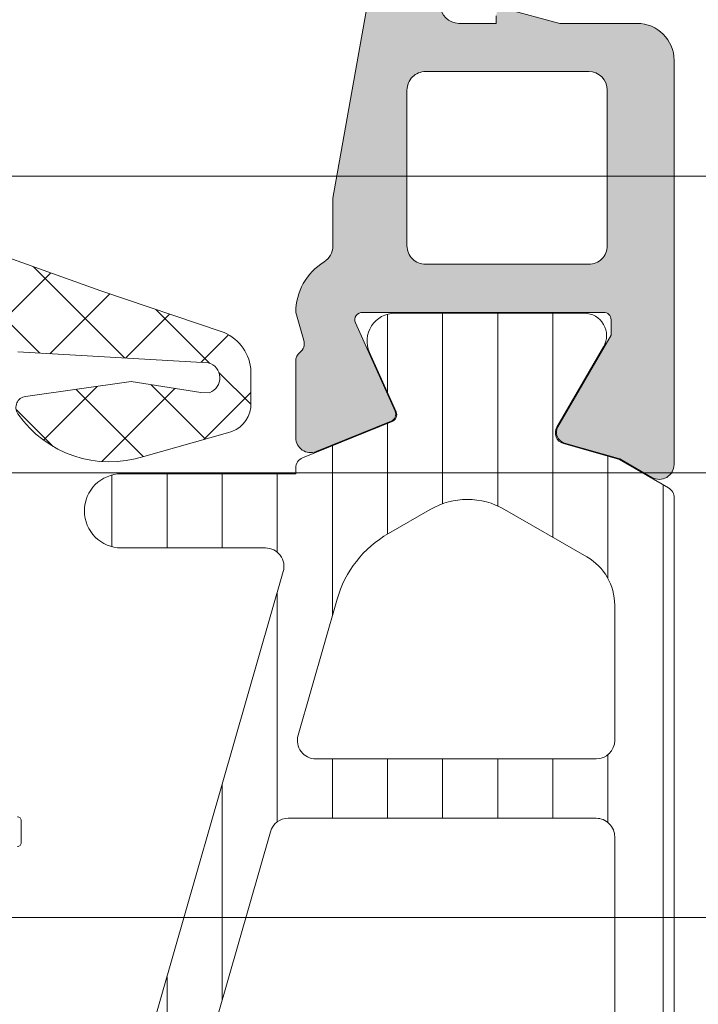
# Model space of a CAD drawing. Header units: millimetres. Extents: x 213386 to 506888, y 183055 to 450952.
# Tile 917 of 1056: x 393322 to 393340, y 342623 to 342649. Entities that reach past the tile are written whole.
import ezdxf

# ---------------------------------------------------------------- set-up
doc = ezdxf.new("R2010")
doc.units = ezdxf.units.MM
doc.layers.add('FASÁDA DETAILNÍ', color=255, linetype='Continuous', lineweight=0)
doc.layers.add('NOVA', color=255, linetype='Continuous', lineweight=0)
pattern_1 = [(135, (-4287.505250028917, 0), (-1.077630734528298, -1.077630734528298), []), (225, (-4287.505250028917, 0), (1.077630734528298, -1.077630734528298), [])]

# ---------------------------------------------------------------- blocks, each defined once
blk = doc.blocks.new('A$C69D17D4D')
at = {"layer": 'FASÁDA DETAILNÍ'}
h = blk.add_hatch(dxfattribs=at)
h.set_pattern_fill('ANSI37', color=256, scale=0.625, angle=90, style=0)
h.set_pattern_definition([(135, (-4287.505250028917, 0), (-1.403165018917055, -1.403165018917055), []), (225, (-4287.505250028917, 0), (1.403165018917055, -1.403165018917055), [])])
edge = h.paths.add_edge_path()
edge.add_ellipse((-4611.618455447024, 24900.19755051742), major_axis=(-5.039467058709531, 0), ratio=1, start_angle=209.7917844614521, end_angle=265.03553873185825, ccw=False)
edge.add_ellipse((-4607.505370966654, 24902.55235072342), major_axis=(-0.3000000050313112, 0), ratio=1, start_angle=180.0006926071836, end_angle=209.7921729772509, ccw=False)
edge.add_line((-4607.20537096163, 24902.5523543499), (-4607.205367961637, 24902.01807034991))
edge.add_ellipse((-4607.50536772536, 24902.01806911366), major_axis=(-0.2999997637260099, 0), ratio=1, start_angle=89.99995487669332, end_angle=180.0002361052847, ccw=False)
edge.add_line((-4607.505367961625, 24901.71806934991), (-4609.055364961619, 24901.71806934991))
edge.add_ellipse((-4609.055357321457, 24901.41805870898), major_axis=(-0.3000106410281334, 0), ratio=1, start_angle=270.0014591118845, end_angle=359.9956760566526)
edge.add_line((-4609.355367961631, 24901.4180813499), (-4609.355378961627, 24900.01809934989))
edge.add_ellipse((-4609.655368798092, 24900.01810218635), major_axis=(-0.2999898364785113, 0), ratio=1, start_angle=90.00035074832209, end_angle=179.9994582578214, ccw=False)
edge.add_line((-4609.655366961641, 24899.71811234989), (-4611.355378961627, 24899.71811234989))
edge.add_ellipse((-4611.355371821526, 24900.01812249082), major_axis=(-0.3000101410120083, 0), ratio=1, start_angle=0.004419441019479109, end_angle=89.99863638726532, ccw=False)
edge.add_line((-4611.655381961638, 24900.01809934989), (-4611.655370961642, 24901.5819303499))
edge.add_ellipse((-4611.956530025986, 24901.61478737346), major_axis=(-0.3029461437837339, 0), ratio=1, start_angle=173.7735490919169, end_angle=283.483577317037)
edge.add_ellipse((-4620.661453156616, 24912.93075169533), major_axis=(-14.0007663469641, 0), ratio=1, start_angle=105.30173220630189, end_angle=128.075620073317, ccw=False)
edge.add_ellipse((-4616.854739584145, 24898.93851392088), major_axis=(-0.5004721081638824, 0), ratio=1, start_angle=-77.08239147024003, end_angle=39.80663436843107)
edge.add_line((-4617.239206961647, 24898.61811234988), (-4608.955927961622, 24898.61811234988))
edge.add_ellipse((-4608.955928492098, 24899.11811205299), major_axis=(-0.499999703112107, 0), ratio=1, start_angle=90.00006078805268, end_angle=150.0000196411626)
edge.add_line((-4608.522915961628, 24898.86811234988), (-4608.349709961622, 24899.1681123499))
edge.add_ellipse((-4607.916697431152, 24898.91811264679), major_axis=(-0.4999997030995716, 0), ratio=1, start_angle=270.0000607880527, end_angle=330.0000196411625, ccw=False)
edge.add_line((-4607.916697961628, 24899.4181123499), (-4606.28734996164, 24899.4181123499))
edge.add_ellipse((-4606.287349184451, 24898.41811299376), major_axis=(-0.9999993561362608, 0), ratio=1, start_angle=210.0503388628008, end_angle=270.0000445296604, ccw=False)
edge.add_ellipse((-4599.102968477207, 24902.57443977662), major_axis=(-7.300023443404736, 0), ratio=1, start_angle=30.05035458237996, end_angle=78.71444631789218)
edge.add_ellipse((-4600.918200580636, 24895.51810276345), major_axis=(-0.3999905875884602, 0), ratio=1, start_angle=165.1470247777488, end_angle=249.4981705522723)
edge.add_ellipse((-4598.544133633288, 24901.86720088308), major_axis=(-6.378448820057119, 0), ratio=1, start_angle=14.45259778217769, end_angle=69.4981254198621, ccw=False)
edge.add_line((-4604.720732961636, 24900.2752743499), (-4605.084319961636, 24901.6859813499))
edge.add_line((-4605.084319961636, 24901.6859813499), (-4605.294432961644, 24902.54868234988))
edge.add_ellipse((-4610.631055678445, 24901.218117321), major_axis=(-5.499995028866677, 0), ratio=1, start_angle=193.9999549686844, end_angle=270.0000342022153)
edge.add_line((-4610.631058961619, 24906.71811234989), (-4623.049086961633, 24906.71811234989))
edge.add_line((-4623.049086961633, 24906.71811234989), (-4624.412143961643, 24906.43049334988))
edge.add_ellipse((-4624.515376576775, 24906.91971968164), major_axis=(-0.499999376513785, 0), ratio=1, start_angle=40.28375159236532, end_angle=101.91530077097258, ccw=False)
edge.add_line((-4624.896801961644, 24906.59643334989), (-4626.470412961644, 24908.45304134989))
edge.add_ellipse((-4627.04255196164, 24907.96811184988), major_axis=(-0.7499997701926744, 0), ratio=1, start_angle=-139.7162938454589, end_angle=40.28370615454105)
edge.add_line((-4627.614690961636, 24907.48318234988), (-4625.655404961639, 24905.17153834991))
edge.add_ellipse((-4624.892553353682, 24905.81811051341), major_axis=(-0.999999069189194, 0), ratio=1, start_angle=40.2836986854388, end_angle=101.9152478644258)
edge.add_line((-4624.686088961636, 24904.83965734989), (-4622.892551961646, 24905.21811234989))
edge.add_line((-4622.892551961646, 24905.21811234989), (-4611.182350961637, 24905.21811234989))
h = blk.add_hatch(color=256, dxfattribs=at)
edge = h.paths.add_edge_path(flags=16)
edge.add_line((-4628.20522696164, 24899.3218973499), (-4628.20522696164, 24895.1221473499))
edge.add_ellipse((-4627.705227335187, 24895.12214697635), major_axis=(-0.4999996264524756, 0), ratio=1, start_angle=-4.280544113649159e-05, end_angle=90.00004280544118)
edge.add_line((-4627.70522696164, 24894.6221473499), (-4623.305202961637, 24894.6221473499))
edge.add_ellipse((-4623.30520258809, 24895.12214697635), major_axis=(-0.4999996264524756, 0), ratio=1, start_angle=89.99995719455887, end_angle=180.0000428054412)
edge.add_line((-4622.805202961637, 24895.1221473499), (-4622.805202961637, 24899.32189634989))
edge.add_ellipse((-4623.305203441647, 24899.32189586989), major_axis=(-0.5000004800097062, 0), ratio=1, start_angle=180.0000550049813, end_angle=269.9999449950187)
edge.add_line((-4623.305202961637, 24899.82189634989), (-4627.70522696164, 24899.8218973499))
edge.add_ellipse((-4627.705227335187, 24899.32189772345), major_axis=(-0.4999996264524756, 0), ratio=1, start_angle=-90.00004280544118, end_angle=4.280544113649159e-05)
edge = h.paths.add_edge_path()
edge.add_line((-4630.203607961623, 24896.40849334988), (-4629.003847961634, 24903.17149334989))
edge.add_arc((-4627.034596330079, 24902.82214898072), 1.999998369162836, 89.9999607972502, 169.9404098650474, ccw=False)
edge.add_line((-4627.034594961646, 24904.82214734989), (-4622.869621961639, 24904.82214734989))
edge.add_line((-4622.869621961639, 24904.82214734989), (-4621.151832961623, 24904.36186634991))
edge.add_arc((-4621.203596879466, 24904.16868129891), 0.1999999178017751, 1.4607539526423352e-05, 74.99996141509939, ccw=False)
edge.add_line((-4621.003596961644, 24904.1686813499), (-4621.003596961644, 24903.72214734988))
edge.add_arc((-4621.503596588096, 24903.72214697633), 0.4999996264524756, -90.00004280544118, 4.2805441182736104e-05, ccw=False)
edge.add_line((-4621.503596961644, 24903.22214734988), (-4626.803596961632, 24903.22214734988))
edge.add_arc((-4626.80359733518, 24902.72214772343), 0.4999996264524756, 89.99995719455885, 180.0000428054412)
edge.add_line((-4627.303596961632, 24902.72214734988), (-4627.303596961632, 24901.62189734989))
edge.add_arc((-4626.803596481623, 24901.6218978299), 0.5000004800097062, 180.0000550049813, 269.9999449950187)
edge.add_line((-4626.803596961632, 24901.12189734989), (-4625.803596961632, 24901.12189734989))
edge.add_line((-4625.803596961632, 24901.12189734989), (-4625.803596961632, 24901.3218973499))
edge.add_arc((-4625.603596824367, 24901.32189705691), 0.2000001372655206, 74.9999946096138, 179.9999160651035, ccw=False)
edge.add_line((-4625.551832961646, 24901.51508234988), (-4624.084444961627, 24901.12189634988))
edge.add_line((-4624.084444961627, 24901.12189634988), (-4622.003596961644, 24901.12189634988))
edge.add_arc((-4622.003597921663, 24900.12189538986), 1.000000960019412, 5.50049812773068e-05, 89.99994499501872, ccw=False)
edge.add_line((-4621.003596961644, 24900.12189634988), (-4621.003596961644, 24889.2223943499))
edge.add_arc((-4621.403597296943, 24889.22239409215), 0.400000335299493, -119.99991681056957, 3.6919009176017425e-05, ccw=False)
edge.add_line((-4621.60359696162, 24888.87598334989), (-4622.466444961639, 24889.3741493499))
edge.add_line((-4622.466444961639, 24889.3741493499), (-4623.958605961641, 24889.80201934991))
edge.add_arc((-4623.875914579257, 24890.09039815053), 0.3000003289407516, 149.8207587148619, 253.9999831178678, ccw=False)
edge.add_line((-4624.135251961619, 24890.24121034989), (-4622.703516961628, 24892.70682134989))
edge.add_line((-4622.703516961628, 24892.70682134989), (-4622.703516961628, 24893.12724034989))
edge.add_arc((-4622.895085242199, 24893.13073285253), 0.1916001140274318, 358.9555499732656, 452.5222218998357)
edge.add_line((-4622.90351696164, 24893.32214734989), (-4629.392955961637, 24893.32214734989))
edge.add_arc((-4629.411193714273, 24893.12298081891), 0.1999998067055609, 84.76799548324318, 204.1409481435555)
edge.add_line((-4629.593701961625, 24893.04118434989), (-4628.525380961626, 24890.65749934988))
edge.add_arc((-4628.707889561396, 24890.57570259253), 0.2000002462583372, -68.0262022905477, 24.140982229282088, ccw=False)
edge.add_line((-4628.633052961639, 24890.39023134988), (-4630.656280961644, 24889.57387134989))
edge.add_arc((-4630.805954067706, 24889.9448132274), 0.3999998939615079, 179.9999824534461, 291.9738178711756, ccw=False)
edge.add_line((-4631.205953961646, 24889.9448133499), (-4631.205954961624, 24892.00896034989))
edge.add_arc((-4630.905955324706, 24892.00896121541), 0.2999996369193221, 127.9049134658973, 180.0001653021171, ccw=False)
edge.add_arc((-4631.274565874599, 24892.48238077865), 0.3000002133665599, 307.9046525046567, 375.9998620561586)
edge.add_line((-4630.986186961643, 24892.56507134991), (-4631.203508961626, 24893.32296034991))
edge.add_arc((-4629.603509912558, 24893.32296078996), 1.599999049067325, 121.59239448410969, 180.0000157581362, ccw=False)
edge.add_arc((-4630.703641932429, 24895.11173283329), 0.499999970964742, 301.5923359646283, 359.9984549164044)
edge.add_line((-4630.20364196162, 24895.11171934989), (-4630.203607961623, 24896.40849334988))
h = blk.add_hatch(dxfattribs=at)
h.set_pattern_fill('ANSI37', color=256, scale=0.48, angle=90, style=0)
h.set_pattern_definition(pattern_1)
edge = h.paths.add_edge_path(flags=16)
edge.add_line((-4651.669664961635, 24890.21938934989), (-4653.06251896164, 24890.11964534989))
edge.add_arc((-4653.105376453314, 24890.71811226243), 0.599999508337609, 179.9999916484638, 274.0960805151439, ccw=False)
edge.add_arc((-4653.105376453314, 24890.71811243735), 0.5999995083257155, 85.90391948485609, 180.0000083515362, ccw=False)
edge.add_line((-4653.06251896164, 24891.31657934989), (-4651.669664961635, 24891.21683534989))
edge.add_arc((-4651.705379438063, 24890.71811234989), 0.5000001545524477, -85.90393560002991, 85.90393560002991, ccw=False)
edge = h.paths.add_edge_path(flags=16)
edge.add_arc((-4648.505371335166, 24892.31810897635), 0.4999996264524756, 179.9999571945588, 270.0000428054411, ccw=False)
edge.add_line((-4649.005370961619, 24892.3181093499), (-4649.005370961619, 24895.9117943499))
edge.add_arc((-4648.505370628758, 24895.91179436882), 0.5000003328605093, 66.78197339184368, 180.0000021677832, ccw=False)
edge.add_line((-4648.308254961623, 24896.37130034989), (-4641.977152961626, 24893.6554223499))
edge.add_arc((-4642.174268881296, 24893.19591700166), 0.4999998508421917, -2.5001106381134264, 66.7819182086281, ccw=False)
edge.add_line((-4641.674744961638, 24893.17410634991), (-4641.713070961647, 24892.29629934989))
edge.add_arc((-4642.212594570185, 24892.31810883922), 0.499999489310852, 269.9999551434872, 357.50002088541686, ccw=False)
edge.add_line((-4642.212594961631, 24891.8181093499), (-4648.505370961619, 24891.8181093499))
edge = h.paths.add_edge_path(flags=16)
edge.add_line((-4643.097208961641, 24866.7641903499), (-4651.994061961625, 24862.61552034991))
edge.add_arc((-4652.205371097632, 24863.06867409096), 0.4999998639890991, 179.9999703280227, 295.00000791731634, ccw=False)
edge.add_line((-4652.70537096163, 24863.0686743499), (-4652.70537096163, 24872.41810934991))
edge.add_arc((-4652.205371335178, 24872.41810972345), 0.4999996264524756, 89.99995719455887, 180.0000428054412, ccw=False)
edge.add_line((-4652.20537096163, 24872.91810934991), (-4643.081447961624, 24872.91810934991))
edge.add_arc((-4643.081448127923, 24872.41810928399), 0.5000000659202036, -2.500027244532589, 89.99998094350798, ccw=False)
edge.add_line((-4642.581923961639, 24872.3962993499), (-4642.808993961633, 24867.19553534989))
edge.add_arc((-4643.308519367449, 24867.2173450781), 0.5000012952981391, 295.0000919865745, 357.5000025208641, ccw=False)
edge = h.paths.add_edge_path(flags=16)
edge.add_arc((-4652.205371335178, 24875.61810897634), 0.4999996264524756, 179.9999571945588, 270.0000428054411, ccw=False)
edge.add_line((-4652.70537096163, 24875.61810934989), (-4652.70537096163, 24882.8181093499))
edge.add_arc((-4652.205371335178, 24882.81810972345), 0.4999996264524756, 89.99995719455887, 180.0000428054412, ccw=False)
edge.add_line((-4652.20537096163, 24883.3181093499), (-4651.005370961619, 24883.3181093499))
edge.add_arc((-4651.005369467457, 24885.31810785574), 1.999998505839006, 269.9999571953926, 360.0000428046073)
edge.add_line((-4649.005370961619, 24885.3181093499), (-4649.005370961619, 24889.11810934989))
edge.add_arc((-4648.505371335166, 24889.11810972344), 0.4999996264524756, 89.99995719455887, 180.0000428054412, ccw=False)
edge.add_line((-4648.505370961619, 24889.61810934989), (-4642.352309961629, 24889.61810934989))
edge.add_arc((-4642.352310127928, 24889.11810928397), 0.5000000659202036, -2.500027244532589, 89.99998094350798, ccw=False)
edge.add_line((-4641.852785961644, 24889.09629934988), (-4642.092920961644, 24883.59629934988))
edge.add_arc((-4642.592444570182, 24883.6181088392), 0.499999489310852, 269.9999551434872, 357.50002088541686, ccw=False)
edge.add_line((-4642.592444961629, 24883.11810934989), (-4647.905370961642, 24883.11810934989))
edge.add_arc((-4647.905370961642, 24882.01810934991), 1.099999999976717, 90, 270)
edge.add_line((-4647.905370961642, 24880.91810934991), (-4642.732159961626, 24880.91810934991))
edge.add_arc((-4642.732160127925, 24880.41810928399), 0.5000000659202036, -2.500027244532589, 89.99998094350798, ccw=False)
edge.add_line((-4642.232635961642, 24880.3962993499), (-4642.442208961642, 24875.59629934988))
edge.add_arc((-4642.94173257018, 24875.6181088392), 0.499999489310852, 269.9999551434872, 357.50002088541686, ccw=False)
edge.add_line((-4642.941732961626, 24875.11810934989), (-4652.20537096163, 24875.11810934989))
edge = h.paths.add_edge_path()
edge.add_line((-4650.818913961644, 24860.4050563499), (-4642.031047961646, 24864.50290534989))
edge.add_ellipse((-4643.298905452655, 24867.22183071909), major_axis=(-3.000002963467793, 0), ratio=1, start_angle=115.0000306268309, end_angle=177.4999411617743)
edge.add_line((-4640.301757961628, 24867.0909693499), (-4640.273423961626, 24867.7399193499))
edge.add_ellipse((-4639.773900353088, 24867.71810986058), major_axis=(-0.499999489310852, 0), ratio=1, start_angle=269.9999551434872, end_angle=357.50002088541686, ccw=False)
edge.add_line((-4639.773899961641, 24868.21810934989), (-4638.805370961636, 24868.21810934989))
edge.add_ellipse((-4638.805370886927, 24868.31810927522), major_axis=(-0.09999992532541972, 0), ratio=1, start_angle=89.99995719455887, end_angle=180.0000427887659)
edge.add_line((-4638.70537096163, 24868.3181093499), (-4638.70537096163, 24868.91810934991))
edge.add_ellipse((-4638.805370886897, 24868.91810942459), major_axis=(-0.09999992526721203, 0), ratio=1, start_angle=179.9999572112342, end_angle=270.0000428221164)
edge.add_line((-4638.805370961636, 24869.01810934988), (-4639.708408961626, 24869.01810934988))
edge.add_ellipse((-4639.708408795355, 24869.51810941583), major_axis=(-0.5000000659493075, 0), ratio=1, start_angle=-2.5000272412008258, end_angle=89.99998094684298, ccw=False)
edge.add_line((-4640.207932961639, 24869.53991934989), (-4639.814094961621, 24878.44021334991))
edge.add_ellipse((-4639.314583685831, 24878.41810924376), major_axis=(-0.5000001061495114, 0), ratio=1, start_angle=269.9999170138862, end_angle=357.46623077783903, ccw=False)
edge.add_line((-4639.314582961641, 24878.91810934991), (-4638.70537096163, 24878.91810934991))
edge.add_ellipse((-4638.705370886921, 24879.0181092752), major_axis=(-0.09999992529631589, 0), ratio=1, start_angle=89.99995719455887, end_angle=180.0000427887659)
edge.add_line((-4638.605370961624, 24879.01810934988), (-4638.605370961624, 24879.61810934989))
edge.add_ellipse((-4638.70537088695, 24879.61810942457), major_axis=(-0.0999999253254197, 0), ratio=1, start_angle=179.9999572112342, end_angle=270.0000427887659)
edge.add_line((-4638.70537096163, 24879.71810934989), (-4639.234932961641, 24879.71810934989))
edge.add_ellipse((-4639.234933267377, 24880.21810984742), major_axis=(-0.5000004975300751, 0), ratio=1, start_angle=-2.5336979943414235, end_angle=90.00003503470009, ccw=False)
edge.add_line((-4639.734444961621, 24880.2402133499), (-4639.223788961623, 24891.7804383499))
edge.add_ellipse((-4638.724264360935, 24891.75862881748), major_axis=(-0.5000004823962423, 0), ratio=1, start_angle=266.78294269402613, end_angle=357.50002091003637, ccw=False)
edge.add_line((-4638.696204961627, 24892.2578413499), (-4633.562461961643, 24891.96927834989))
edge.add_ellipse((-4633.678017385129, 24891.55886034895), major_axis=(-0.4263754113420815, 0), ratio=1, start_angle=110.7589723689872, end_angle=254.2751455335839, ccw=False)
edge.add_line((-4633.526893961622, 24891.16016534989), (-4633.759496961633, 24891.16140534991))
edge.add_line((-4633.759496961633, 24891.16140534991), (-4635.64207596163, 24891.45954334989))
edge.add_line((-4635.64207596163, 24891.45954334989), (-4638.491360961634, 24891.05911734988))
edge.add_ellipse((-4638.449610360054, 24890.76203675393), major_axis=(-0.2999999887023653, 0), ratio=1, start_angle=-82.0002559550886, end_angle=34.5977463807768)
edge.add_ellipse((-4636.22703927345, 24892.29515014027), major_axis=(-3.000047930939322, 0), ratio=1, start_angle=34.59764128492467, end_angle=108.0084245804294)
edge.add_line((-4635.299553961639, 24889.44207134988), (-4633.04466296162, 24890.07564734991))
edge.add_ellipse((-4633.205592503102, 24890.85085985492), major_axis=(-0.7917403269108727, 0), ratio=1, start_angle=101.727689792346, end_angle=173.201653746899)
edge.add_line((-4632.419418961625, 24890.75713734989), (-4632.418197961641, 24891.81534734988))
edge.add_ellipse((-4633.597284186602, 24891.68622310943), major_axis=(-1.186135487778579, 0), ratio=1, start_angle=186.2496781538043, end_angle=251.3444235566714)
edge.add_line((-4633.217864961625, 24892.8100373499), (-4636.459204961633, 24893.90437034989))
edge.add_line((-4636.459204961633, 24893.90437034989), (-4644.508999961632, 24896.7941483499))
edge.add_line((-4644.508999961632, 24896.7941483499), (-4654.406876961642, 24901.12695734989))
edge.add_ellipse((-4654.605147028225, 24900.66794836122), major_axis=(-0.5000002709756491, 0), ratio=1, start_angle=246.6379505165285, end_angle=359.9334236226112)
edge.add_line((-4655.105146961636, 24900.6685293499), (-4655.10578196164, 24900.12182834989))
edge.add_ellipse((-4654.605781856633, 24900.12124807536), major_axis=(-0.5000004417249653, 0), ratio=1, start_angle=-0.06649451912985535, end_angle=66.07917546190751)
edge.add_line((-4654.808518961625, 24899.6641943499), (-4651.604515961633, 24898.26243834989))
edge.add_ellipse((-4652.005370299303, 24897.34629727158), major_axis=(-0.9999993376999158, 0), ratio=1, start_angle=179.9999471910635, end_angle=246.3683852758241, ccw=False)
edge.add_line((-4651.005370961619, 24897.34629634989), (-4651.005370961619, 24892.11835434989))
edge.add_line((-4651.005370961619, 24892.11835434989), (-4652.804849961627, 24892.11834534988))
edge.add_line((-4652.804849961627, 24892.11834534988), (-4652.942791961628, 24892.63314634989))
edge.add_ellipse((-4653.219945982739, 24892.5183810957), major_axis=(-0.2999756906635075, 0), ratio=1, start_angle=202.4937002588, end_angle=292.5035666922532)
edge.add_line((-4653.334758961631, 24892.79551534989), (-4654.604885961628, 24891.94634834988))
edge.add_ellipse((-4654.105165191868, 24891.08048416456), major_axis=(-0.9997207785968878, 0), ratio=1, start_angle=-60.00923930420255, end_angle=0.007611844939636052)
edge.add_line((-4655.104885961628, 24891.0803513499), (-4655.104854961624, 24890.3559903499))
edge.add_ellipse((-4654.105117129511, 24890.35619840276), major_axis=(-0.9997378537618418, 0), ratio=1, start_angle=0.01192367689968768, end_angle=60.00867505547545)
edge.add_line((-4654.604854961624, 24889.4903243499), (-4653.334758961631, 24888.64115734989))
edge.add_ellipse((-4653.219947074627, 24888.91830484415), major_axis=(-0.2999875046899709, 0), ratio=1, start_angle=67.49759383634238, end_angle=157.5013961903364)
edge.add_line((-4652.942791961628, 24888.80351134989), (-4652.804819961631, 24889.3183273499))
edge.add_line((-4652.804819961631, 24889.3183273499), (-4651.005370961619, 24889.3183353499))
edge.add_line((-4651.005370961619, 24889.3183353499), (-4651.005370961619, 24886.11810834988))
edge.add_ellipse((-4651.305370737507, 24886.11810812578), major_axis=(-0.2999997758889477, 0), ratio=1, start_angle=89.99995719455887, end_angle=180.0000427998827, ccw=False)
edge.add_line((-4651.305370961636, 24885.81810834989), (-4654.605366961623, 24885.81810834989))
edge.add_ellipse((-4654.605367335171, 24885.31810872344), major_axis=(-0.4999996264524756, 0), ratio=1, start_angle=-90.00004280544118, end_angle=4.280544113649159e-05)
edge.add_line((-4655.105366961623, 24885.31810834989), (-4655.105366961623, 24858.4204863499))
edge.add_line((-4655.105366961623, 24858.4204863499), (-4653.554974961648, 24857.52536834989))
edge.add_ellipse((-4653.304974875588, 24857.95838090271), major_axis=(-0.4999999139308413, 0), ratio=1, start_angle=59.99998291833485, end_angle=179.9999366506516)
edge.add_line((-4652.804974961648, 24857.95838034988), (-4651.107603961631, 24857.95838034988))
edge.add_line((-4651.107603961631, 24857.95838034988), (-4651.107603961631, 24859.95190234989))
edge.add_ellipse((-4650.607603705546, 24859.95190269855), major_axis=(-0.5000002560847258, 0), ratio=1, start_angle=-64.99987141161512, end_angle=3.995391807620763e-05, ccw=False)
h = blk.add_hatch(dxfattribs=at)
h.set_pattern_fill('ANSI37', color=256, scale=0.48, angle=90, style=0)
h.set_pattern_definition(pattern_1)
edge = h.paths.add_edge_path(flags=16)
edge.add_line((-4651.669664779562, 24890.21938934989), (-4653.062518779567, 24890.11964534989))
edge.add_arc((-4653.10537627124, 24890.71811226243), 0.599999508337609, 179.9999916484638, 274.0960805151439, ccw=False)
edge.add_arc((-4653.10537627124, 24890.71811243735), 0.5999995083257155, 85.90391948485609, 180.0000083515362, ccw=False)
edge.add_line((-4653.062518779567, 24891.31657934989), (-4651.669664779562, 24891.21683534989))
edge.add_arc((-4651.705379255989, 24890.71811234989), 0.5000001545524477, -85.90393560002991, 85.90393560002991, ccw=False)
edge = h.paths.add_edge_path(flags=16)
edge.add_arc((-4648.505371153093, 24892.31810897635), 0.4999996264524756, 179.9999571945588, 270.0000428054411, ccw=False)
edge.add_line((-4649.005370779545, 24892.3181093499), (-4649.005370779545, 24895.9117943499))
edge.add_arc((-4648.505370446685, 24895.91179436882), 0.5000003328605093, 66.78197339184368, 180.0000021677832, ccw=False)
edge.add_line((-4648.308254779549, 24896.37130034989), (-4641.977152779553, 24893.6554223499))
edge.add_arc((-4642.174268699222, 24893.19591700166), 0.4999998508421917, -2.5001106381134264, 66.7819182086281, ccw=False)
edge.add_line((-4641.674744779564, 24893.17410634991), (-4641.713070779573, 24892.29629934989))
edge.add_arc((-4642.212594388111, 24892.31810883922), 0.499999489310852, 269.9999551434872, 357.50002088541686, ccw=False)
edge.add_line((-4642.212594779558, 24891.8181093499), (-4648.505370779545, 24891.8181093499))
edge = h.paths.add_edge_path(flags=16)
edge.add_line((-4643.097208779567, 24866.7641903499), (-4651.994061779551, 24862.61552034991))
edge.add_arc((-4652.205370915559, 24863.06867409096), 0.4999998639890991, 179.9999703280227, 295.00000791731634, ccw=False)
edge.add_line((-4652.705370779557, 24863.0686743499), (-4652.705370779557, 24872.41810934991))
edge.add_arc((-4652.205371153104, 24872.41810972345), 0.4999996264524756, 89.99995719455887, 180.0000428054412, ccw=False)
edge.add_line((-4652.205370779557, 24872.91810934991), (-4643.08144777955, 24872.91810934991))
edge.add_arc((-4643.08144794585, 24872.41810928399), 0.5000000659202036, -2.500027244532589, 89.99998094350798, ccw=False)
edge.add_line((-4642.581923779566, 24872.3962993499), (-4642.808993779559, 24867.19553534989))
edge.add_arc((-4643.308519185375, 24867.2173450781), 0.5000012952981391, 295.0000919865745, 357.5000025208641, ccw=False)
edge = h.paths.add_edge_path(flags=16)
edge.add_arc((-4652.205371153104, 24875.61810897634), 0.4999996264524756, 179.9999571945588, 270.0000428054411, ccw=False)
edge.add_line((-4652.705370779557, 24875.61810934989), (-4652.705370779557, 24882.8181093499))
edge.add_arc((-4652.205371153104, 24882.81810972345), 0.4999996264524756, 89.99995719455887, 180.0000428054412, ccw=False)
edge.add_line((-4652.205370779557, 24883.3181093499), (-4651.005370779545, 24883.3181093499))
edge.add_arc((-4651.005369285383, 24885.31810785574), 1.999998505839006, 269.9999571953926, 360.0000428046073)
edge.add_line((-4649.005370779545, 24885.3181093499), (-4649.005370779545, 24889.11810934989))
edge.add_arc((-4648.505371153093, 24889.11810972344), 0.4999996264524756, 89.99995719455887, 180.0000428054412, ccw=False)
edge.add_line((-4648.505370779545, 24889.61810934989), (-4642.352309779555, 24889.61810934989))
edge.add_arc((-4642.352309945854, 24889.11810928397), 0.5000000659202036, -2.500027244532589, 89.99998094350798, ccw=False)
edge.add_line((-4641.852785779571, 24889.09629934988), (-4642.092920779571, 24883.59629934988))
edge.add_arc((-4642.592444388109, 24883.6181088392), 0.499999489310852, 269.9999551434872, 357.50002088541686, ccw=False)
edge.add_line((-4642.592444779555, 24883.11810934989), (-4647.905370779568, 24883.11810934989))
edge.add_arc((-4647.905370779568, 24882.01810934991), 1.099999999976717, 90, 270)
edge.add_line((-4647.905370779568, 24880.91810934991), (-4642.732159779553, 24880.91810934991))
edge.add_arc((-4642.732159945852, 24880.41810928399), 0.5000000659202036, -2.500027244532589, 89.99998094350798, ccw=False)
edge.add_line((-4642.232635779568, 24880.3962993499), (-4642.442208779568, 24875.59629934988))
edge.add_arc((-4642.941732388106, 24875.6181088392), 0.499999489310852, 269.9999551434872, 357.50002088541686, ccw=False)
edge.add_line((-4642.941732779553, 24875.11810934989), (-4652.205370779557, 24875.11810934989))
edge = h.paths.add_edge_path()
edge.add_line((-4650.818913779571, 24860.4050563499), (-4642.031047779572, 24864.50290534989))
edge.add_ellipse((-4643.298905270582, 24867.22183071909), major_axis=(-3.000002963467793, 0), ratio=1, start_angle=115.0000306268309, end_angle=177.4999411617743)
edge.add_line((-4640.301757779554, 24867.0909693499), (-4640.273423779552, 24867.7399193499))
edge.add_ellipse((-4639.773900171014, 24867.71810986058), major_axis=(-0.499999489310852, 0), ratio=1, start_angle=269.9999551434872, end_angle=357.50002088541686, ccw=False)
edge.add_line((-4639.773899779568, 24868.21810934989), (-4638.805370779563, 24868.21810934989))
edge.add_ellipse((-4638.805370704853, 24868.31810927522), major_axis=(-0.09999992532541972, 0), ratio=1, start_angle=89.99995719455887, end_angle=180.0000427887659)
edge.add_line((-4638.705370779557, 24868.3181093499), (-4638.705370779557, 24868.91810934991))
edge.add_ellipse((-4638.805370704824, 24868.91810942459), major_axis=(-0.09999992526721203, 0), ratio=1, start_angle=179.9999572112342, end_angle=270.0000428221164)
edge.add_line((-4638.805370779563, 24869.01810934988), (-4639.708408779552, 24869.01810934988))
edge.add_ellipse((-4639.708408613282, 24869.51810941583), major_axis=(-0.5000000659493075, 0), ratio=1, start_angle=-2.5000272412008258, end_angle=89.99998094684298, ccw=False)
edge.add_line((-4640.207932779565, 24869.53991934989), (-4639.814094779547, 24878.44021334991))
edge.add_ellipse((-4639.314583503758, 24878.41810924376), major_axis=(-0.5000001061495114, 0), ratio=1, start_angle=269.9999170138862, end_angle=357.46623077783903, ccw=False)
edge.add_line((-4639.314582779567, 24878.91810934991), (-4638.705370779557, 24878.91810934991))
edge.add_ellipse((-4638.705370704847, 24879.0181092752), major_axis=(-0.09999992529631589, 0), ratio=1, start_angle=89.99995719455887, end_angle=180.0000427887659)
edge.add_line((-4638.605370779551, 24879.01810934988), (-4638.605370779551, 24879.61810934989))
edge.add_ellipse((-4638.705370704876, 24879.61810942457), major_axis=(-0.0999999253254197, 0), ratio=1, start_angle=179.9999572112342, end_angle=270.0000427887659)
edge.add_line((-4638.705370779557, 24879.71810934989), (-4639.234932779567, 24879.71810934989))
edge.add_ellipse((-4639.234933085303, 24880.21810984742), major_axis=(-0.5000004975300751, 0), ratio=1, start_angle=-2.5336979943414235, end_angle=90.00003503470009, ccw=False)
edge.add_line((-4639.734444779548, 24880.2402133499), (-4639.223788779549, 24891.7804383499))
edge.add_ellipse((-4638.724264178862, 24891.75862881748), major_axis=(-0.5000004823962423, 0), ratio=1, start_angle=266.78294269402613, end_angle=357.50002091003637, ccw=False)
edge.add_line((-4638.696204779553, 24892.2578413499), (-4633.562461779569, 24891.96927834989))
edge.add_ellipse((-4633.678017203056, 24891.55886034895), major_axis=(-0.4263754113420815, 0), ratio=1, start_angle=110.7589723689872, end_angle=254.2751455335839, ccw=False)
edge.add_line((-4633.526893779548, 24891.16016534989), (-4633.759496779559, 24891.16140534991))
edge.add_line((-4633.759496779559, 24891.16140534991), (-4635.642075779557, 24891.45954334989))
edge.add_line((-4635.642075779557, 24891.45954334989), (-4638.491360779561, 24891.05911734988))
edge.add_ellipse((-4638.449610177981, 24890.76203675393), major_axis=(-0.2999999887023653, 0), ratio=1, start_angle=-82.0002559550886, end_angle=34.5977463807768)
edge.add_ellipse((-4636.227039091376, 24892.29515014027), major_axis=(-3.000047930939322, 0), ratio=1, start_angle=34.59764128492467, end_angle=108.0084245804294)
edge.add_line((-4635.299553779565, 24889.44207134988), (-4633.044662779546, 24890.07564734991))
edge.add_ellipse((-4633.205592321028, 24890.85085985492), major_axis=(-0.7917403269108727, 0), ratio=1, start_angle=101.727689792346, end_angle=173.201653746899)
edge.add_line((-4632.419418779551, 24890.75713734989), (-4632.418197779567, 24891.81534734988))
edge.add_ellipse((-4633.597284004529, 24891.68622310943), major_axis=(-1.186135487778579, 0), ratio=1, start_angle=186.2496781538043, end_angle=251.3444235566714)
edge.add_line((-4633.217864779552, 24892.8100373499), (-4636.45920477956, 24893.90437034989))
edge.add_line((-4636.45920477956, 24893.90437034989), (-4644.508999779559, 24896.7941483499))
edge.add_line((-4644.508999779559, 24896.7941483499), (-4654.406876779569, 24901.12695734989))
edge.add_ellipse((-4654.605146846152, 24900.66794836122), major_axis=(-0.5000002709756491, 0), ratio=1, start_angle=246.6379505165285, end_angle=359.9334236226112)
edge.add_line((-4655.105146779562, 24900.6685293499), (-4655.105781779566, 24900.12182834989))
edge.add_ellipse((-4654.60578167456, 24900.12124807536), major_axis=(-0.5000004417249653, 0), ratio=1, start_angle=-0.06649451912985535, end_angle=66.07917546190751)
edge.add_line((-4654.808518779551, 24899.6641943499), (-4651.60451577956, 24898.26243834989))
edge.add_ellipse((-4652.005370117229, 24897.34629727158), major_axis=(-0.9999993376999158, 0), ratio=1, start_angle=179.9999471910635, end_angle=246.3683852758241, ccw=False)
edge.add_line((-4651.005370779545, 24897.34629634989), (-4651.005370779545, 24892.11835434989))
edge.add_line((-4651.005370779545, 24892.11835434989), (-4652.804849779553, 24892.11834534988))
edge.add_line((-4652.804849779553, 24892.11834534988), (-4652.942791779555, 24892.63314634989))
edge.add_ellipse((-4653.219945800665, 24892.5183810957), major_axis=(-0.2999756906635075, 0), ratio=1, start_angle=202.4937002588, end_angle=292.5035666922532)
edge.add_line((-4653.334758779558, 24892.79551534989), (-4654.604885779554, 24891.94634834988))
edge.add_ellipse((-4654.105165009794, 24891.08048416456), major_axis=(-0.9997207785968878, 0), ratio=1, start_angle=-60.00923930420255, end_angle=0.007611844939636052)
edge.add_line((-4655.104885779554, 24891.0803513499), (-4655.104854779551, 24890.3559903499))
edge.add_ellipse((-4654.105116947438, 24890.35619840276), major_axis=(-0.9997378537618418, 0), ratio=1, start_angle=0.01192367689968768, end_angle=60.00867505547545)
edge.add_line((-4654.604854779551, 24889.4903243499), (-4653.334758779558, 24888.64115734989))
edge.add_ellipse((-4653.219946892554, 24888.91830484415), major_axis=(-0.2999875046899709, 0), ratio=1, start_angle=67.49759383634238, end_angle=157.5013961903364)
edge.add_line((-4652.942791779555, 24888.80351134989), (-4652.804819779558, 24889.3183273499))
edge.add_line((-4652.804819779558, 24889.3183273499), (-4651.005370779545, 24889.3183353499))
edge.add_line((-4651.005370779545, 24889.3183353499), (-4651.005370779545, 24886.11810834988))
edge.add_ellipse((-4651.305370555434, 24886.11810812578), major_axis=(-0.2999997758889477, 0), ratio=1, start_angle=89.99995719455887, end_angle=180.0000427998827, ccw=False)
edge.add_line((-4651.305370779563, 24885.81810834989), (-4654.60536677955, 24885.81810834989))
edge.add_ellipse((-4654.605367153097, 24885.31810872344), major_axis=(-0.4999996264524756, 0), ratio=1, start_angle=-90.00004280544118, end_angle=4.280544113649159e-05)
edge.add_line((-4655.10536677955, 24885.31810834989), (-4655.10536677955, 24858.4204863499))
edge.add_line((-4655.10536677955, 24858.4204863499), (-4653.554974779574, 24857.52536834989))
edge.add_ellipse((-4653.304974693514, 24857.95838090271), major_axis=(-0.4999999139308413, 0), ratio=1, start_angle=59.99998291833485, end_angle=179.9999366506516)
edge.add_line((-4652.804974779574, 24857.95838034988), (-4651.107603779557, 24857.95838034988))
edge.add_line((-4651.107603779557, 24857.95838034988), (-4651.107603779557, 24859.95190234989))
edge.add_ellipse((-4650.607603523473, 24859.95190269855), major_axis=(-0.5000002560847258, 0), ratio=1, start_angle=-64.99987141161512, end_angle=3.995391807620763e-05, ccw=False)
h = blk.add_hatch(dxfattribs=at)
h.set_pattern_fill('ANSI31', color=256, scale=0.468, angle=45, style=0)
h.set_pattern_definition([(90, (-4287.505250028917, 0), (-1.4859, 3.33066907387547e-16), [])])
edge = h.paths.add_edge_path(flags=16)
edge.add_line((-4623.353470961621, 24886.7296343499), (-4625.576180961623, 24888.01299634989))
edge.add_ellipse((-4626.576053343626, 24886.28127138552), major_axis=(-1.999654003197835, 0), ratio=1, start_angle=239.9984985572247, end_angle=299.9999542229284)
edge.add_line((-4627.575878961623, 24888.01302334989), (-4628.705396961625, 24887.36089534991))
edge.add_ellipse((-4627.205393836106, 24884.76281514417), major_axis=(-3.000005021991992, 0), ratio=1, start_angle=300.0000135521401, end_angle=343.9999452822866)
edge.add_line((-4630.089182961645, 24885.5897313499), (-4631.141830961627, 24881.91870934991))
edge.add_ellipse((-4630.661199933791, 24881.780890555), major_axis=(-0.5000002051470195, 0), ratio=1, start_angle=-16.00000720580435, end_angle=90.00079895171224)
edge.add_line((-4630.661192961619, 24881.28089034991), (-4623.103439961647, 24881.2810003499))
edge.add_ellipse((-4623.10344979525, 24881.78100018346), major_axis=(-0.4999998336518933, 0), ratio=1, start_angle=90.00112684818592, end_angle=180.000821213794)
edge.add_line((-4622.603449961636, 24881.7810073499), (-4622.603505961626, 24885.4306563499))
edge.add_ellipse((-4624.103505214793, 24885.43061688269), major_axis=(-1.499999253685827, 0), ratio=1, start_angle=180.0015075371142, end_angle=239.9984727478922)
edge = h.paths.add_edge_path(flags=16)
edge.add_line((-4623.103421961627, 24879.68099834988), (-4631.406751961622, 24879.6808713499))
edge.add_ellipse((-4631.406743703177, 24879.18087106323), major_axis=(-0.5000002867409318, 0), ratio=1, start_angle=270.0009463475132, end_angle=344.0000560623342)
edge.add_line((-4631.887374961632, 24879.31868934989), (-4633.594301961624, 24873.36592734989))
edge.add_ellipse((-4633.113671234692, 24873.22810832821), major_axis=(-0.4999999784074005, 0), ratio=1, start_angle=-16.00004169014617, end_angle=90.00094802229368)
edge.add_line((-4633.113662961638, 24872.7281083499), (-4623.103308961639, 24872.72827834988))
edge.add_ellipse((-4623.103321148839, 24873.22827853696), major_axis=(-0.5000001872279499, 0), ratio=1, start_angle=90.00139654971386, end_angle=180.0008952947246)
edge.add_line((-4622.603320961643, 24873.22828634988), (-4622.60341096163, 24879.18100634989))
edge.add_ellipse((-4623.103411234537, 24879.180998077), major_axis=(-0.5000002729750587, 0), ratio=1, start_angle=180.0009480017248, end_angle=270.0012292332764)
edge = h.paths.add_edge_path(flags=16)
edge.add_line((-4633.652457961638, 24865.36397434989), (-4630.47606796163, 24863.53008534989))
edge.add_ellipse((-4628.976068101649, 24866.12816509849), major_axis=(-3.000002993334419, 0), ratio=1, start_angle=60.00003609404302, end_angle=120.0014917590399)
edge.add_line((-4627.475998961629, 24863.53012534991), (-4623.353115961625, 24865.9106203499))
edge.add_ellipse((-4624.103151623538, 24867.20963863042), major_axis=(-1.500000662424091, 0), ratio=1, start_angle=120.001558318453, end_angle=180.0015171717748)
edge.add_line((-4622.60315096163, 24867.2096783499), (-4622.603241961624, 24870.62829234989))
edge.add_ellipse((-4623.103241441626, 24870.62827886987), major_axis=(-0.4999994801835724, 0), ratio=1, start_angle=180.0015446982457, end_angle=270.0014346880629)
edge.add_line((-4623.103253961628, 24871.1282783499), (-4633.402568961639, 24871.12809734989))
edge.add_ellipse((-4633.402550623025, 24870.12809701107), major_axis=(-1.000000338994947, 0), ratio=1, start_angle=-89.99894927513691, end_angle=0.001527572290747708)
edge.add_line((-4634.402550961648, 24870.12807034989), (-4634.402457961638, 24866.66297234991))
edge.add_ellipse((-4632.902457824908, 24866.66301253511), major_axis=(-1.500000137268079, 0), ratio=1, start_angle=0.001534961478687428, end_angle=59.99999699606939)
edge = h.paths.add_edge_path()
edge.add_line((-4636.002325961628, 24863.51616834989), (-4636.002547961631, 24870.06923134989))
edge.add_arc((-4631.002550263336, 24870.06939821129), 4.999997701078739, 163.9999762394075, 180.0019120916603, ccw=False)
edge.add_line((-4635.80885596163, 24871.44758634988), (-4631.540244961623, 24886.33400434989))
edge.add_arc((-4632.020875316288, 24886.4718228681), 0.4999994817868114, 344.0000020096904, 450.0000739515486)
edge.add_line((-4632.020875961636, 24886.97182234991), (-4635.904249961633, 24886.97182234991))
edge.add_arc((-4635.90426996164, 24887.97182234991), 1.0000000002, 90.00114591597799, 270.00114591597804, ccw=False)
edge.add_line((-4635.904289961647, 24888.97182234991), (-4631.205953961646, 24888.97201034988))
edge.add_line((-4631.205953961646, 24888.97201034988), (-4631.205953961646, 24889.12806234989))
edge.add_arc((-4630.905953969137, 24889.12806292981), 0.2999999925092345, 111.97384587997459, 180.000110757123, ccw=False)
edge.add_line((-4631.018208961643, 24889.40626934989), (-4628.606306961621, 24890.37945634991))
edge.add_arc((-4628.681143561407, 24890.56492759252), 0.2000002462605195, 291.973797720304, 384.1409822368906)
edge.add_line((-4628.498634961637, 24890.64672434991), (-4629.215134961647, 24892.24540934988))
edge.add_arc((-4628.530729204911, 24892.55214761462), 0.7499997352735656, 89.99998141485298, 204.1410584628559, ccw=False)
edge.add_line((-4628.530728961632, 24893.3021473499), (-4623.423179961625, 24893.3021473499))
edge.add_arc((-4623.42318009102, 24892.7021475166), 0.5999998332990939, -30.142924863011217, 89.99998764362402, ccw=False)
edge.add_line((-4622.904314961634, 24892.40085234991), (-4624.165530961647, 24890.22889534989))
edge.add_arc((-4623.906098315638, 24890.07824707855), 0.3000003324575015, 149.8569693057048, 253.9999309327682)
edge.add_line((-4623.988789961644, 24889.78986834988), (-4622.474317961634, 24889.3556013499))
edge.add_line((-4622.474317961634, 24889.3556013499), (-4621.153545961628, 24888.5930533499))
edge.add_arc((-4621.303546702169, 24888.3332462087), 0.2999999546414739, -2.463304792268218, 59.99983168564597, ccw=False)
edge.add_line((-4621.003823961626, 24888.3203523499), (-4621.003823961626, 24864.33069834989))
edge.add_arc((-4621.303159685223, 24864.31074367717), 0.3000001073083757, -59.999852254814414, 3.8138762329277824, ccw=False)
edge.add_line((-4621.153158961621, 24864.0509363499), (-4622.473964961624, 24863.28836834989))
edge.add_line((-4622.473964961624, 24863.28836834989), (-4623.988435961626, 24862.85410134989))
edge.add_arc((-4623.905744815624, 24862.56572223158), 0.3000005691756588, 105.9999567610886, 210.1429183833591)
edge.add_line((-4624.165177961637, 24862.4150743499), (-4622.903961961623, 24860.2431183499))
edge.add_arc((-4623.422827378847, 24859.94182268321), 0.6000003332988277, -89.99996016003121, 30.14295235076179, ccw=False)
edge.add_line((-4623.422826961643, 24859.3418223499), (-4633.326426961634, 24859.3418223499))
edge.add_arc((-4633.326427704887, 24860.09182240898), 0.7500000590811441, 155.8589797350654, 270.00005678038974, ccw=False)
edge.add_line((-4634.010833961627, 24860.39856034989), (-4633.294333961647, 24861.99724534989))
edge.add_arc((-4633.476842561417, 24862.07904210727), 0.2000002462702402, 335.8590177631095, 428.026202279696)
edge.add_line((-4633.40200596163, 24862.26451334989), (-4635.814580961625, 24863.23797234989))
edge.add_arc((-4635.702326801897, 24863.51617820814), 0.2999991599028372, 180.0018827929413, 248.0262614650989, ccw=False)
for p, q in [((-5088.499921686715, 24897.00002419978), (-2229.500121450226, 24897.00001934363)), ((-4615.830871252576, 24889.00002341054), (-5088.499921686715, 24889.00002419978)), ((-5088.499921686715, 24877.00002420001), (-4615.830871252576, 24877.00002339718))]:
    blk.add_line(p, q, dxfattribs=at)
for points in [[(-4627.303596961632, 24901.62189734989, 0.414213), (-4626.803596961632, 24901.12189734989), (-4625.803596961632, 24901.12189734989), (-4625.803596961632, 24901.3218973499)], [(-4625.551832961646, 24901.51508234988), (-4624.084444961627, 24901.12189634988), (-4622.003596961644, 24901.12189634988), (-4622.003596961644, 24901.12189634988, -0.414213), (-4621.003596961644, 24900.12189634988), (-4621.003596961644, 24889.2223943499), (-4621.003596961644, 24889.2223943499, -0.57735), (-4621.60359696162, 24888.87598334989), (-4622.466444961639, 24889.3741493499), (-4623.958605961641, 24889.80201934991), (-4623.958605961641, 24889.80201934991, -0.488701), (-4624.135251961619, 24890.24121034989), (-4622.703516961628, 24892.70682134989), (-4622.703516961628, 24893.12724034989), (-4622.703516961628, 24893.12724034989, 0.432566), (-4622.90351696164, 24893.32214734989), (-4629.392955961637, 24893.32214734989), (-4629.392955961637, 24893.32214734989, 0.573708), (-4629.593701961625, 24893.04118434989), (-4628.525380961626, 24890.65749934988), (-4628.525380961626, 24890.65749934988, -0.425336), (-4628.633052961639, 24890.39023134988), (-4630.656280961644, 24889.57387134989), (-4630.656280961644, 24889.57387134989, -0.531563), (-4631.205953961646, 24889.9448133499), (-4631.205954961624, 24892.00896034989), (-4631.205954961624, 24892.00896034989, -0.231306), (-4631.090260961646, 24892.24567034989, 0.306185), (-4630.986186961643, 24892.56507134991), (-4631.203508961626, 24893.32296034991), (-4631.203508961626, 24893.32296034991, -0.260516), (-4630.441705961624, 24894.68583434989, 0.260509), (-4630.20364196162, 24895.11171934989), (-4630.203607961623, 24896.40849334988), (-4630.203607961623, 24896.40849334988), (-4629.003847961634, 24903.17149334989)], [(-4635.80885596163, 24871.44758634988), (-4631.540244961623, 24886.33400434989), (-4631.540244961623, 24886.33400434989, 0.498582), (-4632.020875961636, 24886.97182234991), (-4635.904249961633, 24886.97182234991), (-4635.904249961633, 24886.97182234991, -1), (-4635.904289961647, 24888.97182234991), (-4631.205953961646, 24888.97201034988), (-4631.205953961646, 24889.12806234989), (-4631.205953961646, 24889.12806234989, -0.305856), (-4631.018208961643, 24889.40626934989), (-4628.606306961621, 24890.37945634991), (-4628.606306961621, 24890.37945634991, 0.425336), (-4628.498634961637, 24890.64672434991), (-4629.215134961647, 24892.24540934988), (-4629.215134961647, 24892.24540934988, -0.543753), (-4628.530728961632, 24893.3021473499), (-4623.423179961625, 24893.3021473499), (-4623.423179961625, 24893.3021473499, -0.578182), (-4622.904314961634, 24892.40085234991), (-4624.165530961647, 24890.22889534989), (-4624.165530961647, 24890.22889534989, 0.488505), (-4623.988789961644, 24889.78986834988), (-4622.474317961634, 24889.3556013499), (-4621.153545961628, 24888.5930533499), (-4621.153545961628, 24888.5930533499, -0.279502), (-4621.003823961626, 24888.3203523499), (-4621.003823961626, 24864.33069834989)]]:
    blk.add_lwpolyline(points, format="xyb", dxfattribs=at)
at = {"layer": 'FASÁDA DETAILNÍ', "extrusion": (0, 0, -1)}
for points in [[(4638.70537096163, 24878.91810934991, -0.414214), (4638.605370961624, 24879.01810934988), (4638.605370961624, 24879.61810934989), (4638.605370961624, 24879.61810934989, -0.414214), (4638.70537096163, 24879.71810934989)], [(4638.696204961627, 24892.2578413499), (4633.562461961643, 24891.96927834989), (4633.562461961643, 24891.96927834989, 0.723322), (4633.526893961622, 24891.16016534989), (4633.759496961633, 24891.16140534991), (4635.64207596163, 24891.45954334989), (4638.491360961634, 24891.05911734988), (4638.491360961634, 24891.05911734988, -0.557725), (4638.696557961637, 24890.59169334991, -0.331739), (4635.299553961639, 24889.44207134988), (4633.04466296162, 24890.07564734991), (4633.04466296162, 24890.07564734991, -0.322384), (4632.419418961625, 24890.75713734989), (4632.418197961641, 24891.81534734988), (4632.418197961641, 24891.81534734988, -0.291922), (4633.217864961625, 24892.8100373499), (4636.459204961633, 24893.90437034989), (4644.508999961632, 24896.7941483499)], [(4638.705370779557, 24878.91810934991, -0.414214), (4638.605370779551, 24879.01810934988), (4638.605370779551, 24879.61810934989), (4638.605370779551, 24879.61810934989, -0.414214), (4638.705370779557, 24879.71810934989)], [(4638.696204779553, 24892.2578413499), (4633.562461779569, 24891.96927834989), (4633.562461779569, 24891.96927834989, 0.723322), (4633.526893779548, 24891.16016534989), (4633.759496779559, 24891.16140534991), (4635.642075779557, 24891.45954334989), (4638.491360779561, 24891.05911734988), (4638.491360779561, 24891.05911734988, -0.557725), (4638.696557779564, 24890.59169334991, -0.331739), (4635.299553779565, 24889.44207134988), (4633.044662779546, 24890.07564734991), (4633.044662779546, 24890.07564734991, -0.322384), (4632.419418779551, 24890.75713734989), (4632.418197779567, 24891.81534734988), (4632.418197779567, 24891.81534734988, -0.291922), (4633.217864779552, 24892.8100373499), (4636.45920477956, 24893.90437034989), (4644.508999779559, 24896.7941483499)]]:
    blk.add_lwpolyline(points, format="xyb", dxfattribs=at)
for points in [[(4628.20522696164, 24899.3218973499), (4628.20522696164, 24895.1221473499), (4628.20522696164, 24895.1221473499, -0.414214), (4627.70522696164, 24894.6221473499), (4623.305202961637, 24894.6221473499), (4623.305202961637, 24894.6221473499, -0.414214), (4622.805202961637, 24895.1221473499), (4622.805202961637, 24899.32189634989), (4622.805202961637, 24899.32189634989, -0.414213), (4623.305202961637, 24899.82189634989), (4627.70522696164, 24899.8218973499), (4627.70522696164, 24899.8218973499, -0.414214), (4628.20522696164, 24899.3218973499)], [(4623.353470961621, 24886.7296343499), (4625.576180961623, 24888.01299634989), (4625.576180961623, 24888.01299634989, -0.267956), (4627.575878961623, 24888.01302334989), (4628.705396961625, 24887.36089534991), (4628.705396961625, 24887.36089534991, -0.19438), (4630.089182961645, 24885.5897313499), (4631.141830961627, 24881.91870934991), (4631.141830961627, 24881.91870934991, -0.498586), (4630.661192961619, 24881.28089034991), (4623.103439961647, 24881.2810003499), (4623.103439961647, 24881.2810003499, -0.414212), (4622.603449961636, 24881.7810073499), (4622.603505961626, 24885.4306563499), (4622.603505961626, 24885.4306563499, -0.267935), (4623.353470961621, 24886.7296343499)], [(4623.103421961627, 24879.68099834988), (4631.406751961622, 24879.6808713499), (4631.406751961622, 24879.6808713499, -0.334591), (4631.887374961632, 24879.31868934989), (4633.594301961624, 24873.36592734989), (4633.594301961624, 24873.36592734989, -0.498587), (4633.113662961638, 24872.7281083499), (4623.103308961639, 24872.72827834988), (4623.103308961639, 24872.72827834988, -0.414211), (4622.603320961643, 24873.22828634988), (4622.60341096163, 24879.18100634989), (4622.60341096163, 24879.18100634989, -0.414215), (4623.103421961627, 24879.68099834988)]]:
    blk.add_lwpolyline(points, format="xyb", close=True, dxfattribs=at)

msp = doc.modelspace()

# ---------------------------------------------------------------- block references
at = {"layer": 'NOVA', "ltscale": 300}
msp.add_blockref('A$C69D17D4D', (397960.6382589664, 317748.1544064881), dxfattribs=at)

doc.saveas('drawing.dxf')
